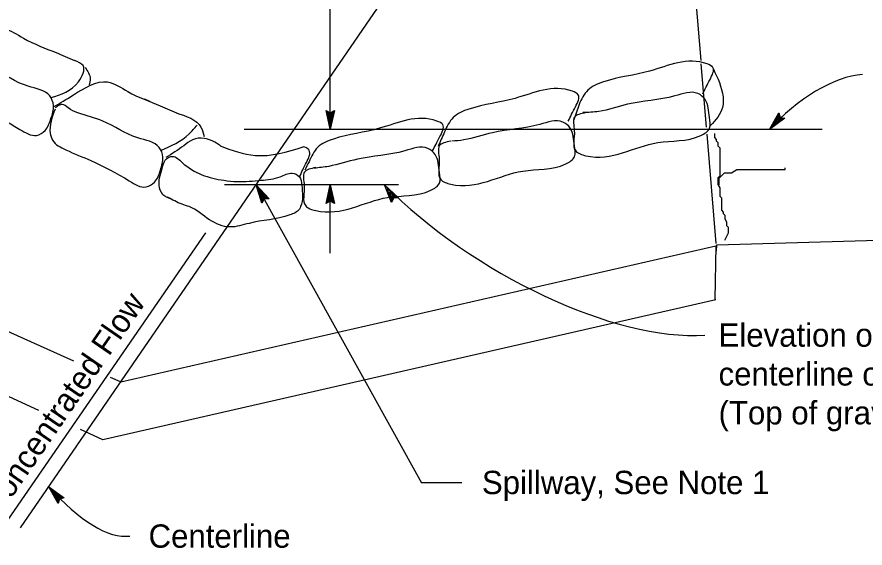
# Model space of a CAD drawing. Extents: x 6707406 to 6714471, y 1868570 to 1872341.
# Drawn here: x 6708392.5 to 6708654.6, y 1870111.2 to 1870275.3 of the extents above; entities that cross this region are included whole.
import ezdxf

# ---------------------------------------------------------------- set-up
doc = ezdxf.new("R2010")
doc.units = 0
for name, color, linetype in [('56 Stg 3 Anno', 7, 'Continuous'), ('57 Undefined', 7, 'Continuous'), ('60 Nongeo Data', 7, 'Continuous')]:
    doc.layers.add(name, color=color, linetype=linetype)

msp = doc.modelspace()

# ---------------------------------------------------------------- linework, layer by layer
at = {"layer": '56 Stg 3 Anno'}
for p, q in [((6708393.6, 1870117.38), (6708574.91, 1870381.27)), ((6708489.35, 1870240.61), (6708489.35, 1870283.77)), ((6708489.35, 1870240.61), (6708488.1, 1870246.37)), ((6708488.1, 1870246.37), (6708488.1, 1870246.37)), ((6708488.1, 1870246.37), (6708489.37, 1870245.6)), ((6708489.36, 1870241.94), (6708488.44, 1870246.15)), ((6708489.37, 1870243.26), (6708488.78, 1870245.98)), ((6708489.37, 1870244.59), (6708489.12, 1870245.75)), ((6708490.66, 1870246.36), (6708489.35, 1870240.61)), ((6708490.32, 1870246.16), (6708489.36, 1870241.93)), ((6708489.37, 1870245.6), (6708490.66, 1870246.36)), ((6708489.97, 1870245.93), (6708489.37, 1870243.26)), ((6708489.64, 1870245.77), (6708489.37, 1870244.59)), ((6708490.66, 1870246.36), (6708490.66, 1870246.36)), ((6708625.12, 1870240.47), (6708627.96, 1870245.64)), ((6708627.96, 1870245.64), (6708627.96, 1870245.64)), ((6708627.96, 1870245.64), (6708628.41, 1870244.22)), ((6708629.89, 1870243.95), (6708625.12, 1870240.47)), ((6708626, 1870241.47), (6708628.07, 1870245.24)), ((6708629.49, 1870244.02), (6708626, 1870241.46)), ((6708626.87, 1870242.46), (6708628.21, 1870244.9)), ((6708629.09, 1870244.08), (6708626.87, 1870242.46)), ((6708627.75, 1870243.46), (6708628.32, 1870244.5)), ((6708628.72, 1870244.17), (6708627.75, 1870243.46)), ((6708628.41, 1870244.22), (6708629.89, 1870243.95)), ((6708629.89, 1870243.95), (6708629.89, 1870243.95)), ((6708641.41, 1870240.47), (6708462.78, 1870240.47)), ((6708489.35, 1870240.61), (6708489.35, 1870240.61)), ((6708625.12, 1870240.47), (6708625.12, 1870240.47)), ((6708510.4, 1870223.41), (6708456.68, 1870223.41)), ((6708466.45, 1870223.41), (6708517.58, 1870131.35)), ((6708468.21, 1870217.77), (6708466.45, 1870223.41)), ((6708466.45, 1870223.41), (6708466.45, 1870223.41)), ((6708466.45, 1870223.41), (6708470.43, 1870219.05)), ((6708468.4, 1870218.12), (6708467.11, 1870222.26)), ((6708467.12, 1870222.25), (6708470.02, 1870219.08)), ((6708488.06, 1870217.63), (6708489.35, 1870223.39)), ((6708488.4, 1870217.84), (6708489.35, 1870222.07)), ((6708489.35, 1870223.39), (6708489.35, 1870223.39)), ((6708489.35, 1870223.39), (6708490.62, 1870217.63)), ((6708489.35, 1870202.31), (6708489.35, 1870223.39)), ((6708489.36, 1870222.06), (6708490.28, 1870217.86)), ((6708508.31, 1870217.92), (6708506.13, 1870223.41)), ((6708506.13, 1870223.41), (6708506.13, 1870223.41)), ((6708506.13, 1870223.41), (6708510.43, 1870219.36)), ((6708508.47, 1870218.28), (6708506.88, 1870222.31)), ((6708506.89, 1870222.3), (6708510.01, 1870219.35)), ((6708468.59, 1870218.49), (6708467.77, 1870221.11)), ((6708467.77, 1870221.11), (6708469.64, 1870219.06)), ((6708468.79, 1870218.8), (6708468.43, 1870219.96)), ((6708468.43, 1870219.96), (6708469.23, 1870219.08)), ((6708488.75, 1870218.06), (6708489.35, 1870220.74)), ((6708489.08, 1870218.23), (6708489.35, 1870219.41)), ((6708489.35, 1870220.74), (6708489.95, 1870218.03)), ((6708489.35, 1870219.41), (6708489.6, 1870218.25)), ((6708508.63, 1870218.66), (6708507.62, 1870221.21)), ((6708507.62, 1870221.21), (6708509.64, 1870219.3)), ((6708508.94, 1870219.28), (6708508.31, 1870217.92)), ((6708508.81, 1870218.99), (6708508.37, 1870220.11)), ((6708508.37, 1870220.11), (6708509.23, 1870219.3)), ((6708510.43, 1870219.36), (6708508.94, 1870219.28)), ((6708510.43, 1870219.36), (6708510.43, 1870219.36)), ((6708468.94, 1870219.08), (6708468.21, 1870217.77)), ((6708468.21, 1870217.77), (6708468.21, 1870217.77)), ((6708470.43, 1870219.05), (6708468.94, 1870219.08)), ((6708470.43, 1870219.05), (6708470.43, 1870219.05)), ((6708489.35, 1870218.4), (6708488.06, 1870217.63)), ((6708488.06, 1870217.63), (6708488.06, 1870217.63)), ((6708490.62, 1870217.63), (6708489.35, 1870218.4)), ((6708490.62, 1870217.63), (6708490.62, 1870217.63)), ((6708508.31, 1870217.92), (6708508.31, 1870217.92)), ((6708384.97, 1870112.98), (6708450.88, 1870208.6)), ((6708405.21, 1870124.98), (6708402.33, 1870130.13)), ((6708402.33, 1870130.13), (6708402.33, 1870130.13)), ((6708402.33, 1870130.13), (6708407.12, 1870126.68)), ((6708530.03, 1870131.34), (6708517.58, 1870131.35)), ((6708405.33, 1870125.36), (6708403.21, 1870129.14)), ((6708403.23, 1870129.14), (6708406.71, 1870126.62)), ((6708405.43, 1870125.76), (6708404.1, 1870128.15)), ((6708404.1, 1870128.15), (6708406.35, 1870126.53)), ((6708405.57, 1870126.1), (6708404.98, 1870127.16)), ((6708404.98, 1870127.16), (6708405.95, 1870126.47)), ((6708405.66, 1870126.41), (6708405.21, 1870124.98)), ((6708405.21, 1870124.98), (6708405.21, 1870124.98)), ((6708407.12, 1870126.68), (6708405.66, 1870126.41)), ((6708407.12, 1870126.68), (6708407.12, 1870126.68))]:
    msp.add_line(p, q, dxfattribs=at)
for centre, major_axis, ratio, start_param, end_param in [((6708639.82, 1870237.37), (-21.36, -17.68), 0.450502, 3.694848, 5.056238), ((6708556.07, 1870228.58), (68.84, -42.22), 0.434429, 4.196151, 5.732815), ((6708401.15, 1870176.64), (-29.01, 60.95), 0.360833, 2.25187, 3.024453)]:
    msp.add_ellipse(centre, major_axis=major_axis, ratio=ratio, start_param=start_param, end_param=end_param, dxfattribs=at)
at = {"layer": '60 Nongeo Data'}
for p, q in [((6708603.97, 1870261.83), (6708598.97, 1870322.05)), ((6708605.65, 1870241.24), (6708604.03, 1870260.77)), ((6708431.89, 1870249.98), (6708433.44, 1870249.23)), ((6708608.67, 1870205.28), (6708605.86, 1870239.03)), ((6708410.09, 1870168.95), (6708270.51, 1870231.15)), ((6708608.54, 1870204.55), (6708608.26, 1870188.04)), ((6708424.54, 1870162.51), (6708421.47, 1870163.87))]:
    msp.add_line(p, q, dxfattribs=at)
for points in [[(6708611.32, 1870206.27), (6708612.48, 1870208.58), (6708612.48, 1870209.11), (6708612.48, 1870209.65), (6708612.48, 1870210.18), (6708611.95, 1870210.72), (6708611.95, 1870211.25), (6708611.95, 1870211.79), (6708611.41, 1870212.86), (6708611.41, 1870213.39), (6708611.41, 1870213.93), (6708610.88, 1870214.46), (6708610.88, 1870214.99), (6708610.34, 1870215.53), (6708610.34, 1870216.06), (6708610.34, 1870217.13), (6708610.34, 1870217.67), (6708610.34, 1870218.2), (6708610.34, 1870219.27), (6708609.81, 1870219.81), (6708609.81, 1870220.34), (6708609.81, 1870221.41), (6708609.81, 1870222.48), (6708609.27, 1870223.55), (6708609.27, 1870224.08), (6708609.27, 1870224.62), (6708609.27, 1870225.15), (6708609.27, 1870225.68), (6708609.81, 1870226.22), (6708609.81, 1870226.75), (6708609.81, 1870227.82), (6708609.81, 1870228.36), (6708609.81, 1870228.89), (6708609.81, 1870229.96), (6708609.81, 1870230.49), (6708609.81, 1870231.03), (6708609.81, 1870231.56), (6708609.81, 1870232.1), (6708609.81, 1870232.63), (6708609.81, 1870233.17), (6708609.81, 1870233.7), (6708609.81, 1870234.24), (6708609.81, 1870234.77), (6708609.27, 1870235.31), (6708609.27, 1870235.84), (6708609.27, 1870236.37), (6708608.74, 1870236.91), (6708608.74, 1870237.44), (6708608.2, 1870237.98), (6708608.2, 1870238.51), (6708608.2, 1870239.05), (6708608.2, 1870239.26)], [(6708609.6, 1870223.35), (6708609.6, 1870225.48), (6708610.67, 1870226.55), (6708611.21, 1870227.09), (6708612.81, 1870227.09), (6708613.35, 1870227.09), (6708614.96, 1870228.16), (6708615.49, 1870228.16), (6708616.56, 1870228.16), (6708617.1, 1870228.16), (6708618.17, 1870228.16), (6708618.7, 1870228.16), (6708619.24, 1870228.16), (6708619.77, 1870228.16), (6708620.31, 1870228.16), (6708621.38, 1870228.16), (6708622.45, 1870228.16), (6708623.52, 1870228.16), (6708624.59, 1870228.16), (6708625.13, 1870228.16), (6708626.73, 1870228.16), (6708627.27, 1870228.16), (6708628.34, 1870228.16), (6708628.87, 1870228.16), (6708629.41, 1870228.16), (6708629.94, 1870228.16), (6708629.94, 1870228.16), (6708629.94, 1870228.69)], [(6708399.28, 1870153.7), (6708268.39, 1870213.92)], [(6708608.72, 1870202.95), (6708608.79, 1870204.82), (6708672.92, 1870206.72)], [(6708424.62, 1870162.52), (6708608.54, 1870204.55)], [(6708608.53, 1870187.89), (6708419.11, 1870144.57), (6708412.12, 1870147.79)]]:
    msp.add_lwpolyline(points, dxfattribs=at)
for points in [[(6708371.57, 1870263.92), (6708377.77, 1870267.67), (6708388.3, 1870271.65), (6708394.59, 1870268.69), (6708404.59, 1870264.26), (6708410.34, 1870261.83)], [(6708370.45, 1870262.71), (6708368.97, 1870255.32), (6708369.71, 1870253.1), (6708373.78, 1870250.15), (6708381.56, 1870246.82), (6708393.41, 1870240.54), (6708398.6, 1870238.69), (6708401.19, 1870240.17), (6708403.04, 1870243.86), (6708403.78, 1870247.93), (6708402.67, 1870250.89), (6708396, 1870253.84), (6708385.26, 1870259.02), (6708377.49, 1870261.6), (6708374.52, 1870263.08), (6708372.67, 1870264.19), (6708371.56, 1870263.82), (6708370.45, 1870263.08)], [(6708403.11, 1870250.37), (6708411.5, 1870255.25), (6708412.95, 1870260.22), (6708410.26, 1870261.77)], [(6708604.5, 1870251.53), (6708606.72, 1870255.97), (6708607.61, 1870259.66), (6708605.84, 1870260.77), (6708588.06, 1870258.55), (6708573.84, 1870255.23), (6708568.95, 1870252.64), (6708566.28, 1870248.2), (6708564.66, 1870243.47)], [(6708413.6, 1870259.63), (6708415.17, 1870256.21), (6708414.87, 1870254.25)], [(6708607.24, 1870260.19), (6708610.57, 1870251.69), (6708610.57, 1870247.25), (6708606.87, 1870241.71)], [(6708403.8, 1870247.45), (6708410, 1870251.21), (6708420.53, 1870255.18), (6708426.82, 1870252.23), (6708436.82, 1870247.79), (6708442.57, 1870245.36)], [(6708562.89, 1870243.09), (6708565.11, 1870247.53), (6708566, 1870251.23), (6708564.22, 1870252.33), (6708546.45, 1870250.12), (6708532.23, 1870246.79), (6708527.34, 1870244.2), (6708524.67, 1870239.77), (6708522.69, 1870235.27)], [(6708568.34, 1870245.7), (6708564.78, 1870244.22), (6708564.78, 1870240.15), (6708565.23, 1870233.87), (6708568.34, 1870232.39), (6708590.56, 1870236.46), (6708603.89, 1870238.67), (6708606.55, 1870240.89), (6708606.55, 1870244.22), (6708605.22, 1870249.76), (6708603, 1870251.61), (6708595.89, 1870250.87), (6708581.22, 1870248.28), (6708572.34, 1870246.07), (6708567.45, 1870245.7)], [(6708404.28, 1870246.78), (6708402.8, 1870239.39), (6708403.54, 1870237.17), (6708407.62, 1870234.21), (6708415.39, 1870230.88), (6708427.24, 1870224.6), (6708432.43, 1870222.75), (6708435.02, 1870224.23), (6708436.87, 1870227.93), (6708437.61, 1870231.99), (6708436.5, 1870234.95), (6708429.84, 1870237.91), (6708419.1, 1870243.08), (6708411.32, 1870245.67), (6708408.36, 1870247.15), (6708406.51, 1870248.26), (6708405.39, 1870247.89), (6708404.28, 1870247.15)], [(6708441.68, 1870245.66), (6708449.4, 1870241.18), (6708450.37, 1870238.32)], [(6708521, 1870233.86), (6708523.23, 1870238.3), (6708524.12, 1870241.99), (6708522.34, 1870243.1), (6708504.56, 1870240.88), (6708490.34, 1870237.56), (6708485.45, 1870234.97), (6708482.79, 1870230.54), (6708481.45, 1870227.95)], [(6708526.6, 1870236.89), (6708523.04, 1870235.41), (6708523.04, 1870231.34), (6708523.49, 1870225.06), (6708526.6, 1870223.58), (6708548.82, 1870227.65), (6708562.15, 1870229.87), (6708564.82, 1870232.08), (6708564.82, 1870235.41), (6708563.49, 1870240.95), (6708561.26, 1870242.8), (6708554.15, 1870242.06), (6708539.49, 1870239.48), (6708530.6, 1870237.26), (6708526.97, 1870236.9)], [(6708436.87, 1870233.97), (6708445.76, 1870239.14), (6708448.23, 1870241.87)], [(6708455.44, 1870235.49), (6708450.42, 1870237.76), (6708446.78, 1870237.31), (6708444.05, 1870235.49), (6708438.58, 1870231.85)], [(6708455.37, 1870235.41), (6708466.13, 1870232.47), (6708481, 1870235.13)], [(6708479.87, 1870225.86), (6708482, 1870230.35), (6708482.81, 1870234.06), (6708481.01, 1870235.13), (6708480.85, 1870235.13)], [(6708484.86, 1870228.73), (6708481.31, 1870227.25), (6708481.31, 1870223.19), (6708481.75, 1870216.91), (6708484.86, 1870215.43), (6708507.08, 1870219.49), (6708520.42, 1870221.71), (6708523.08, 1870223.93), (6708523.08, 1870227.25), (6708521.75, 1870232.8), (6708519.53, 1870234.65), (6708512.42, 1870233.91), (6708497.75, 1870231.32), (6708488.86, 1870229.1), (6708484.39, 1870228.54)], [(6708440.57, 1870218.88), (6708437.61, 1870220.36), (6708436.49, 1870223.32), (6708437.61, 1870229.23), (6708438.72, 1870231.45), (6708440.57, 1870232.19), (6708443.53, 1870230.34), (6708456.49, 1870224.79), (6708460.57, 1870224.42), (6708467.97, 1870224.79), (6708473.9, 1870225.9), (6708477.6, 1870227.01), (6708479.82, 1870225.9), (6708480.56, 1870223.32), (6708480.19, 1870216.66), (6708479.82, 1870215.92), (6708476.86, 1870214.08), (6708464.27, 1870211.49), (6708458.34, 1870210.38), (6708452.05, 1870212.6), (6708445.75, 1870216.66), (6708443.53, 1870217.4), (6708439.09, 1870219.62)]]:
    msp.add_spline(points, degree=3, dxfattribs=at)

# ---------------------------------------------------------------- texts
at = {"layer": '57 Undefined'}
msp.add_text('Concentrated Flow', height=7.2002, rotation=55.457, dxfattribs=at).set_placement((6708386.63, 1870120.36))
for s, height, p in [('Elevation of check dam at', 7.2002, (6708609.37, 1870173.38)), ('centerline of ditch or swale', 7.2002, (6708609.37, 1870161.38)), ('(Top of gravel bag)', 7.2002, (6708609.37, 1870149.38)), ('Spillway, See Note 1', 7.2002, (6708536.23, 1870127.84)), ('Centerline', 7.2, (6708433.2, 1870111.28))]:
    msp.add_text(s, height=height, dxfattribs=at).set_placement(p)

doc.saveas('drawing.dxf')
